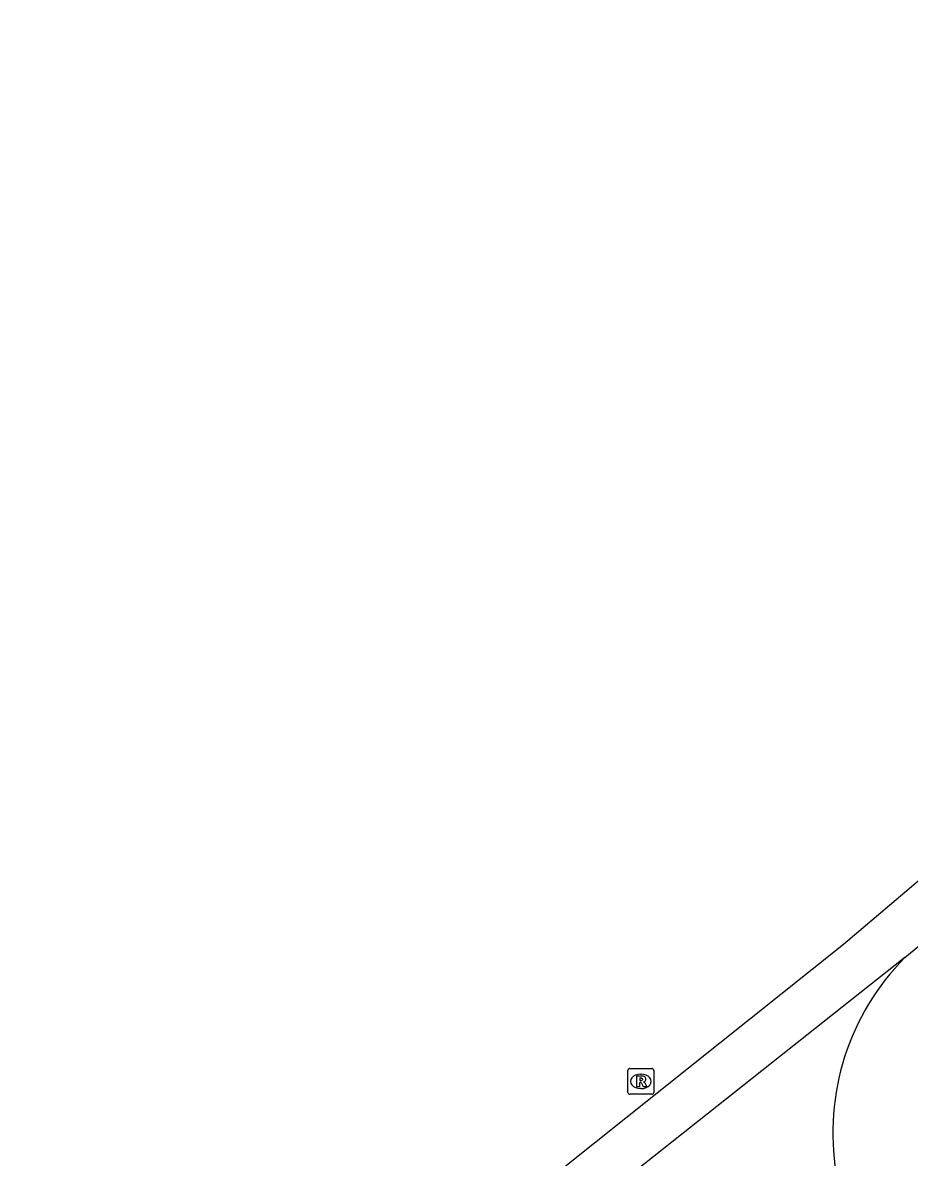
# Model space of a CAD drawing. Extents: x 162172 to 163187, y 382874 to 383684.
# Drawn here: x 162430.32 to 162464.72, y 383338.9 to 383382.92 of the extents above; entities that cross this region are included whole.
import ezdxf

# ---------------------------------------------------------------- set-up
doc = ezdxf.new("R2010")
doc.units = 0
for name, color, linetype in [('IMGEO_Rijbaan_lokaal_gesloten', 7, 'Continuous'), ('IMGEO_Rijbaan_lokaal_open', 7, 'Continuous'), ('IMGEO_Rioolput', 7, 'Continuous')]:
    doc.layers.add(name, color=color, linetype=linetype)

msp = doc.modelspace()

# ---------------------------------------------------------------- linework, layer by layer
at = {"layer": 'IMGEO_Rijbaan_lokaal_gesloten'}
for points in [[(162241.995, 383156.412), (162244.53, 383159.301), (162248.008, 383164.875), (162250.915, 383168.143), (162371.03, 383269.104), (162392.188, 383288.18), (162444.061, 383332.714), (162462.172, 383347.171), (162500.099, 383379.33), (162504.312, 383382.919)], [(162464.553, 383346.647), (162467.025, 383348.679)], [(162464.553, 383346.647), (162445.777, 383331.778)]]:
    msp.add_lwpolyline(points, dxfattribs=at)
at = {"layer": 'IMGEO_Rijbaan_lokaal_open'}
msp.add_arc((162471.399, 383339.853), 9.645, 135.2199, 189.3351, dxfattribs=at)
at = {"layer": 'IMGEO_Rioolput'}
for p, q in [((162453.807, 383341.417), (162453.807, 383342.269)), ((162453.882, 383342.343), (162454.734, 383342.343)), ((162454.808, 383342.269), (162454.808, 383341.417)), ((162454.295, 383342.123), (162454.32, 383342.123)), ((162454.734, 383341.343), (162453.882, 383341.343)), ((162454.318, 383341.563), (162454.293, 383341.563))]:
    msp.add_line(p, q, dxfattribs=at)
for points in [[(162453.807, 383341.417), (162453.807, 383342.269)], [(162453.882, 383342.343), (162454.734, 383342.343)], [(162454.808, 383342.269), (162454.808, 383341.417)], [(162454.396, 383342.041), (162454.144, 383342.043), (162454.144, 383341.643)], [(162454.144, 383341.643), (162454.268, 383341.643), (162454.268, 383341.805), (162454.279, 383341.805)], [(162454.322, 383341.962), (162454.268, 383341.962), (162454.268, 383341.881)], [(162454.268, 383341.881), (162454.32, 383341.881)], [(162454.326, 383341.776), (162454.397, 383341.643), (162454.537, 383341.643), (162454.472, 383341.769)], [(162454.734, 383341.343), (162453.882, 383341.343)]]:
    msp.add_lwpolyline(points, dxfattribs=at)
for centre, radius, start, end in [((162453.884, 383342.267), 0.0765, 91.552, 178.448), ((162453.884, 383342.267), 0.0765, 91.552, 178.448), ((162454.732, 383342.267), 0.0765, 1.552, 88.448), ((162454.732, 383342.267), 0.0765, 1.552, 88.448), ((162454.278, 383341.752), 0.0533, 26.0293, 88.6989), ((162454.304, 383342.07), 0.19, 274.7715, 282.9687), ((162454.328, 383341.866), 0.0964, 77.0061, 93.1865), ((162454.342, 383341.923), 0.0378, 276.6634, 79.6772), ((162454.395, 383341.931), 0.109, 350.3612, 89.416), ((162454.393, 383341.931), 0.112, 277.5842, 350.9817), ((162454.377, 383341.716), 0.108, 29.5134, 73.7905), ((162453.884, 383341.419), 0.0765, 181.552, 268.448), ((162453.884, 383341.419), 0.0765, 181.552, 268.448), ((162454.732, 383341.419), 0.0765, 271.552, 358.448), ((162454.732, 383341.419), 0.0765, 271.552, 358.448)]:
    msp.add_arc(centre, radius, start, end, dxfattribs=at)
for centre, major_axis, ratio, start_param, end_param in [((162454.294, 383341.843), (-0.387, 0.002), 0.722429, 4.712389, 7.853982), ((162454.319, 383341.843), (-0.39, 0.002), 0.717154, 1.570796, 4.712389)]:
    msp.add_ellipse(centre, major_axis=major_axis, ratio=ratio, start_param=start_param, end_param=end_param, dxfattribs=at)

doc.saveas('drawing.dxf')
